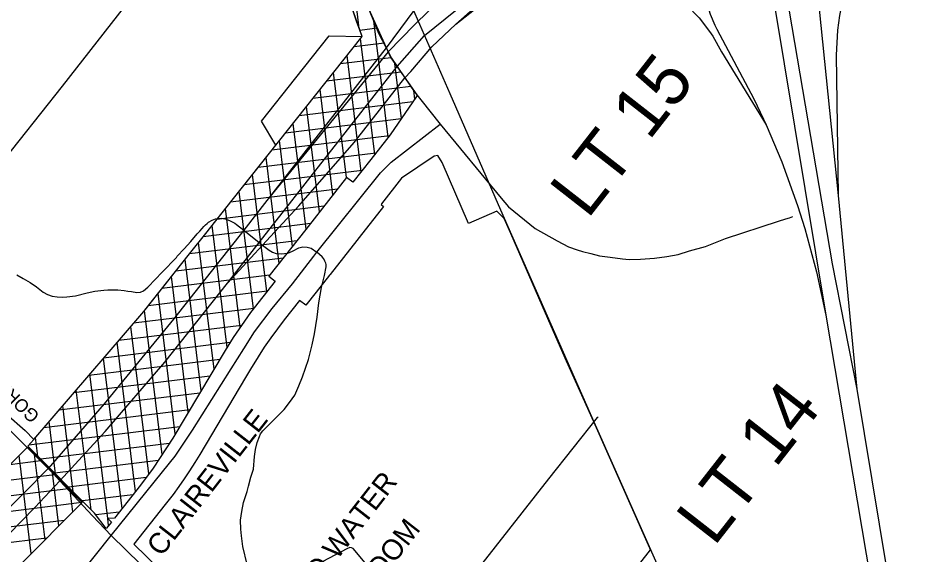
# Model space of a CAD drawing. Extents: x 586326 to 623965, y 4819854 to 4857850.
# Drawn here: x 608733 to 610497, y 4844154 to 4845195 of the extents above; entities that cross this region are included whole.
import ezdxf

# ---------------------------------------------------------------- set-up
doc = ezdxf.new("R2010")
doc.units = 0
for name, color, linetype in [('407 Parkway Belt', 7, 'Continuous'), ('Lots_Concessions', 7, 'Continuous'), ('Major Rds and Hwys', 7, 'Continuous'), ('Minor Rd Lbls', 7, 'Continuous'), ('Minor Rds', 7, 'Continuous'), ('Municipal Bdry', 7, 'Continuous'), ('Park Lbls', 7, 'Continuous'), ('Park Outlines', 7, 'Continuous'), ('Private Rds', 7, 'Continuous'), ('Pts of Interest', 7, 'Continuous')]:
    doc.layers.add(name, color=color, linetype=linetype)

msp = doc.modelspace()

# ---------------------------------------------------------------- linework, layer by layer
at = {"layer": '407 Parkway Belt'}
for p, q in [((609394.5, 4845174.6), (609374.6, 4845336.5)), ((609450.6, 4844963.7), (609422.9, 4845189.3)), ((609429.4, 4845175.2), (609395.8, 4845171)), ((609424.5, 4844930.4), (609396.9, 4845155.3)), ((609442.4, 4845146.5), (609384.3, 4845139.4)), ((609455.4, 4845117.9), (609357.7, 4845105.9)), ((609398.3, 4844897.3), (609370.7, 4845122.3)), ((609476.4, 4845000.3), (609463.3, 4845106.5)), ((609474.9, 4845090.1), (609331.1, 4845072.4)), ((609369.6, 4844885.5), (609344.5, 4845089.3)), ((609494.4, 4845062.3), (609304.5, 4845038.9)), ((609343.4, 4844852.4), (609318.4, 4845056.4)), ((609502, 4845037.6), (609500, 4845054.4)), ((609498.5, 4845032.5), (609277.9, 4845005.4)), ((609317.3, 4844819.1), (609292.2, 4845023.4)), ((609475.8, 4844999.5), (609251.3, 4844972)), ((609291.2, 4844785.3), (609266, 4844990.5)), ((609452.8, 4844966.5), (609224.7, 4844938.5)), ((609265, 4844752.3), (609239.8, 4844957.5)), ((609426.5, 4844933), (609198.1, 4844905)), ((609238.9, 4844719.2), (609213.7, 4844924.5)), ((609400.1, 4844899.5), (609171.5, 4844871.5)), ((609215.3, 4844664.7), (609187.5, 4844891.6)), ((609352.2, 4844863.4), (609144.9, 4844838)), ((609189.2, 4844631.3), (609161.3, 4844858.6)), ((609325.8, 4844830), (609118.3, 4844804.5)), ((609163.4, 4844594.9), (609135.1, 4844825.6)), ((609299.9, 4844796.6), (609091.7, 4844771)), ((609138, 4844556.1), (609108.9, 4844792.7)), ((609273.6, 4844763.1), (609065.1, 4844737.5)), ((609112.9, 4844514.3), (609082.8, 4844759.7)), ((609247.1, 4844729.6), (609038.5, 4844704)), ((609087.8, 4844472.4), (609056.6, 4844726.8)), ((609220.6, 4844696.2), (609011.9, 4844670.5)), ((609062.7, 4844430.5), (609030.4, 4844693.8)), ((609215.8, 4844665.3), (608985.2, 4844637)), ((609037.7, 4844388.5), (609004.2, 4844660.9)), ((609189.7, 4844631.9), (608956.9, 4844603.3)), ((609012.3, 4844348.9), (608978, 4844628)), ((609166.1, 4844598.8), (608927.9, 4844569.5)), ((608986.7, 4844311.3), (608951.6, 4844597.1)), ((609144, 4844565.9), (608898.8, 4844535.7)), ((608960.7, 4844277.2), (608925.1, 4844566.4)), ((609124.2, 4844533.2), (608869.8, 4844502)), ((608934.5, 4844244.1), (608898.7, 4844535.6)), ((609104.7, 4844500.6), (608840.7, 4844468.2)), ((608906.6, 4844224.8), (608872.3, 4844504.9)), ((609085.2, 4844467.9), (608811.6, 4844434.4)), ((608874.3, 4844241.7), (608845.8, 4844474.1)), ((608839.9, 4844276.4), (608819.4, 4844443.3)), ((609065.7, 4844435.3), (608782.6, 4844400.6)), ((608805.4, 4844311), (608792.9, 4844412.6)), ((609046.2, 4844402.7), (608753.4, 4844366.8)), ((608770.9, 4844345.6), (608766.5, 4844381.8)), ((609026.1, 4844370), (608777.1, 4844339.4)), ((608758.2, 4844156.5), (608734.8, 4844346.8)), ((608785.1, 4844183.5), (608764.9, 4844348.5)), ((608776.9, 4844336.3), (608716.8, 4844328.9)), ((609004.6, 4844337.2), (608803.9, 4844312.5)), ((608803.6, 4844309.3), (608685.2, 4844294.8)), ((608812, 4844210.5), (608799.4, 4844313.6)), ((608981.3, 4844304.1), (608830.7, 4844285.6)), ((608830.2, 4844282.4), (608660.3, 4844261.5)), ((608838.9, 4844237.6), (608833.9, 4844278.7)), ((608955.5, 4844270.7), (608857.5, 4844258.6)), ((608856.7, 4844255.4), (608612.5, 4844225.4)), ((608929.1, 4844237.2), (608883.6, 4844231.6)), ((608822.4, 4844221), (608577.7, 4844190.9)), ((608908.3, 4844211.2), (608906.7, 4844224.7)), ((608788.1, 4844186.6), (608542.9, 4844156.4))]:
    msp.add_line(p, q, dxfattribs=at)
msp.add_lwpolyline([(609408.8, 4845220.5), (609455.6, 4845117.5), (609506, 4845045.8), (609505.5, 4845042.6), (609454.6, 4844968.8), (609454.6, 4844968.8), (609416.6, 4844920.4), (609381.9, 4844876.6), (609369.9, 4844886), (609322.9, 4844826.3), (609291, 4844785.1), (609219.3, 4844694.5), (609231.3, 4844685.1), (609183.6, 4844624.2), (609150.1, 4844575.6), (609134.5, 4844550.5), (609032.7, 4844380.2), (608995.1, 4844322.5), (608970.2, 4844289.4), (608919.9, 4844225.6), (608906.6, 4844224.8), (608913.7, 4844217.7), (608903.7, 4844205.5), (608881.1, 4844234.9), (608751.7, 4844364.9), (608763.2, 4844378.1), (608976.5, 4844626.1), (609065.4, 4844737.8), (609096.7, 4844777.3), (609148, 4844841.9), (609148, 4844841.9), (609148, 4844841.9), (609148, 4844841.9), (609400.1, 4845159.3), (609400.1, 4845159.3), (609400.1, 4845159.3), (609389.3, 4845188.9), (609380, 4845216)], dxfattribs=at)
msp.add_lwpolyline([(607792.2, 4843393.5), (607628.2, 4843560.6), (607658.3, 4843596.8), (607714.3, 4843550.9), (607739, 4843575.7), (607891.2, 4843590.3), (608505, 4844118.9), (608643.6, 4844256.2), (608649.9, 4844249.9), (608697.6, 4844309.7), (608750.9, 4844362.7), (608856.8, 4844255.5), (608614.1, 4844011.8), (608126.7, 4843592.1), (607928.6, 4843395.3), (607929.7, 4843335), (608067.6, 4843161.7), (608064.1, 4843157.3), (608049.6, 4843156.6), (608043.7, 4843150.8), (608038.4, 4843142.6)], close=True, dxfattribs=at)
at = {"layer": 'Lots_Concessions'}
for p, q in [((608818.9, 4845062.9), (609285.4, 4845659.7)), ((608546.5, 4844720.2), (608818.9, 4845062.9)), ((609762.2, 4844301.5), (609856.4, 4844420.8)), ((609856.4, 4844420.8), (609857.3, 4844422)), ((609632.4, 4844136.7), (609762.2, 4844301.5))]:
    msp.add_line(p, q, dxfattribs=at)
at = {"layer": 'Major Rds and Hwys'}
for points in [[(609307.7, 4845584.4), (609309.8, 4845577.2), (609346.1, 4845437.4), (609385.6, 4845294.7), (609406.7, 4845227.4), (609431.8, 4845165.4), (609446.5, 4845137.2)], [(610323.6, 4844851.1), (610319.5, 4845123.2), (610322.5, 4845171.6), (610326.1, 4845200), (610336.9, 4845254.1), (610352.4, 4845307), (610362.4, 4845333.9), (610384.1, 4845382.1), (610397.6, 4845407.4), (610426.8, 4845454.2), (610443.6, 4845477.4), (610477.5, 4845518), (610496.8, 4845538.3)], [(610033.6, 4845504.2), (609945.3, 4845473.8), (609869.1, 4845441.2), (609798, 4845405.3), (609753.7, 4845380), (609710.4, 4845352.9), (609637.5, 4845301.4), (609580.5, 4845255.4), (609528.4, 4845208.4), (609501.2, 4845181.5), (609450.6, 4845129.4)], [(609762, 4845470.3), (609691.8, 4845417.1), (609626.6, 4845364.9), (609542.8, 4845267.4), (609446.5, 4845137.2)], [(609467.7, 4845101.2), (609520.9, 4845160.8), (609581, 4845209.8), (609639.6, 4845259.9), (609701.6, 4845306.2), (609766.4, 4845348.5), (609833.8, 4845386.4), (609903.6, 4845419.9), (609975.3, 4845448.9)], [(609581.6, 4845183.1), (609637.3, 4845232.7), (609698, 4845279.9), (609761.5, 4845323.1), (609827.8, 4845362), (609888, 4845392.7), (609952.8, 4845421), (610013.4, 4845443.4), (610072.3, 4845460.4)], [(610072.3, 4845460.4), (610065.7, 4845439.4), (610056.5, 4845398.5), (610051.7, 4845355.1), (610052, 4845309.6), (610057.4, 4845266.3), (610062.2, 4845244.1), (610075, 4845202.3), (610083.6, 4845181.3), (610087.8, 4845173.3), (610159.6, 4845038.2), (610178.2, 4844999.1), (610183.1, 4844987.6)], [(610359.7, 4844475.2), (610312, 4844718.1), (610202.4, 4845364.4)], [(610323.6, 4844851.1), (610287, 4845212.2), (610284.1, 4845230.5), (610275.4, 4845266.3), (610262.9, 4845301.1), (610246.9, 4845334.3), (610221.9, 4845373.6)], [(610177.4, 4845352.6), (610299.1, 4844618.6)], [(609581.6, 4845183.1), (609626.9, 4845218.6), (609675.1, 4845249.7), (609718.7, 4845272.9), (609748.2, 4845284.7), (609781.1, 4845292.3), (609799.3, 4845294.9), (609837.6, 4845296.6), (609875.8, 4845293.3), (609913.3, 4845285.1), (609949.3, 4845272), (609983.4, 4845254.4), (610014.9, 4845232.5), (610028.9, 4845220.6), (610053.6, 4845195.4), (610073.6, 4845168.6), (610080.1, 4845159.8), (610096.9, 4845129.5), (610183.1, 4844987.6)], [(609482.7, 4845078.7), (609494.3, 4845091.4), (609535.3, 4845139.1), (609581.6, 4845183.1)], [(609446.5, 4845137.2), (609215.1, 4844841)], [(609446.5, 4845137.2), (609450.6, 4845129.4)], [(609450.6, 4845129.4), (609215.1, 4844841)], [(609450.6, 4845129.4), (609457, 4845117.2), (609467.7, 4845101.2)], [(609200.5, 4844759.7), (609467.7, 4845101.2)], [(609467.7, 4845101.2), (609482.7, 4845078.7)], [(609206.7, 4844754.7), (609276.9, 4844831.1), (609384.6, 4844953.4), (609482.7, 4845078.7)], [(609482.7, 4845078.7), (609500.8, 4845052.4), (609513.6, 4845036.2), (609551.3, 4844989.3)], [(609312.4, 4844740.9), (609435.6, 4844894.9), (609456.3, 4844915.4), (609551.3, 4844989.3)], [(609551.3, 4844989.3), (609669.3, 4844845.7), (609683.5, 4844828.9), (609735.7, 4844786.9), (609778.3, 4844762.7), (609800, 4844751.4), (609816.7, 4844745.3), (609827, 4844742.2), (609843.1, 4844738.4), (609860.5, 4844733.9), (609880.7, 4844731.3), (609905.1, 4844728.4), (609917.8, 4844726.8), (609939.8, 4844727.3), (609966.7, 4844729.3), (609991, 4844732.8), (610012.5, 4844736.7), (610034.6, 4844743.9), (610065.9, 4844752.3), (610104.2, 4844767.2), (610207.3, 4844800.9), (610221.3, 4844805.4), (610228.3, 4844807.6), (610235.2, 4844809.9)], [(610183.1, 4844987.6), (610213.5, 4844916.2), (610244.2, 4844831.4), (610258.3, 4844786.7), (610280.9, 4844703.2), (610299.1, 4844618.6)], [(610359.7, 4844475.2), (610323.6, 4844851.1)], [(609215.1, 4844841), (609170.3, 4844783.6)], [(609170.3, 4844783.6), (609034.5, 4844611.4), (608899.6, 4844446.9), (608791.1, 4844321.9)], [(609139.2, 4844681.2), (609200.5, 4844759.7)], [(609139.2, 4844681.2), (609206.7, 4844754.7)], [(608913.4, 4844191.7), (609012.9, 4844314.9), (609037.7, 4844345.8), (609071, 4844395.8), (609145.7, 4844514.6), (609170.4, 4844553.5), (609191.2, 4844586.4), (609225.8, 4844631.9), (609264.7, 4844679.6), (609306.3, 4844733.3), (609312.4, 4844740.9)], [(608813.6, 4844297.9), (608901.6, 4844393.4), (609017.5, 4844527.9), (609139.2, 4844681.2)], [(610299.1, 4844618.6), (610429.7, 4843845.3)], [(610490.1, 4843686.3), (610359.7, 4844475.2)], [(608791.1, 4844321.9), (608744.1, 4844273.8), (608683.1, 4844212.8), (608621.3, 4844152.4), (608557.5, 4844091.8), (608494.1, 4844033.4), (608428.8, 4843974.2), (608363.8, 4843917.8), (608297.5, 4843861.3), (608173.8, 4843754.2)], [(608332, 4843841.4), (608388.5, 4843889.4), (608444.9, 4843938.8), (608499.3, 4843987.3), (608554.4, 4844038.3), (608608.6, 4844089.8), (608661.1, 4844140.8), (608714, 4844193.8), (608765.1, 4844246.3), (608813.6, 4844297.9)], [(608414.5, 4843565.3), (608591, 4843788), (608913.4, 4844191.7)], [(609221.7, 4843890.3), (609110.8, 4843998.7), (608913.4, 4844191.7)]]:
    msp.add_lwpolyline(points, dxfattribs=at)
at = {"layer": 'Minor Rds'}
for points in [[(608791.1, 4844321.9), (608749.1, 4844363.6), (608648.4, 4844463.7), (608648, 4844464.2), (608434, 4844677), (608431, 4844680.6), (608428.7, 4844683.9), (608427.3, 4844687.1), (608425.4, 4844693.7)], [(608813.6, 4844297.9), (608801.3, 4844311), (608791.1, 4844321.9)], [(608913.4, 4844191.7), (608877.2, 4844229.6), (608813.6, 4844297.9)]]:
    msp.add_lwpolyline(points, dxfattribs=at)
at = {"layer": 'Municipal Bdry'}
for p, q in [((609480.6, 4845253.2), (609569.8, 4845048.6)), ((609569.8, 4845048.6), (609668, 4844823.3)), ((609668, 4844823.4), (609849.5, 4844412.2)), ((609849.5, 4844412.2), (609994.1, 4844085.1))]:
    msp.add_line(p, q, dxfattribs=at)
at = {"layer": 'Park Outlines'}
for points in [[(608710, 4844427.4), (608746.6, 4844395.1), (608763.2, 4844378.1), (608976.5, 4844626.1), (608978.4, 4844628.3), (609065.4, 4844737.8), (609096.7, 4844777.3), (609148, 4844841.9), (609210.7, 4844920.8), (609232.8, 4844948.6), (609204.6, 4844995.2), (609271.1, 4845078.8), (609335.9, 4845160.5), (609400.1, 4845159.3), (609380, 4845216)], [(609897, 4844084.5), (609959.1, 4844164.2), (609957.7, 4844167.3), (609952.6, 4844178.9), (609849.5, 4844412.2), (609796.1, 4844529.7), (609766.6, 4844597.3), (609688.2, 4844777), (609675.5, 4844806.2), (609668.3, 4844813.3), (609661.4, 4844820.5), (609606.1, 4844796.8), (609555.2, 4844914.6), (609546.9, 4844928.7), (609539.9, 4844927.2), (609476.5, 4844884.4), (609437.7, 4844834.7), (609436.7, 4844833.3), (609441.6, 4844829.4), (609394.5, 4844769.7), (609389.8, 4844763.8), (609337.8, 4844697.9), (609336.8, 4844696.6), (609310.8, 4844663.6), (609290.7, 4844638.2), (609278.8, 4844647.6), (609249.1, 4844610.1), (609235.7, 4844592.6), (609222.8, 4844574.8), (609210.3, 4844556.6), (609198.3, 4844538.1), (609186.7, 4844519.3), (609185.7, 4844517.6), (609174, 4844497.9), (609085, 4844348.9), (609075.4, 4844333), (609065.3, 4844317.3), (609055, 4844301.8), (609044.4, 4844286.6), (609033.4, 4844271.5), (609025.8, 4844261.5), (609018.1, 4844251.5), (608957.5, 4844174.9), (609206.3, 4843932.5)]]:
    msp.add_lwpolyline(points, dxfattribs=at)
at = {"layer": 'Private Rds'}
for points in [[(608730.2, 4844697.1), (608742.9, 4844689.9), (608756.4, 4844681.9), (608768.8, 4844673.6), (608781.7, 4844663.7), (608789.9, 4844658.7), (608799.1, 4844655.4), (608808.4, 4844654.2), (608818.1, 4844653.8), (608827.2, 4844654.3), (608843.9, 4844656.5), (608867.1, 4844662), (608881.8, 4844665.1), (608899.1, 4844667.4), (608907, 4844667.7), (608915, 4844668), (608926, 4844667.8), (608938.6, 4844666.7), (608945.8, 4844665.7), (608953, 4844664.7), (608962.8, 4844662.9), (608963.2, 4844662.9), (608970, 4844663.2), (608976.1, 4844666), (608984.3, 4844673.1), (608985.2, 4844673.8), (609012.4, 4844702.4), (609039.7, 4844731), (609041.5, 4844733), (609055, 4844747.4), (609067.7, 4844761.5), (609080.4, 4844776.4), (609085.2, 4844781.8), (609090.1, 4844787.2), (609093.2, 4844790.5), (609096.4, 4844793.8), (609099.4, 4844796.3), (609102.3, 4844798.9), (609109.2, 4844802.8), (609115.5, 4844805.6), (609121.5, 4844806.5), (609128.2, 4844806.7), (609136.6, 4844804.8), (609144.4, 4844802), (609153.2, 4844797.1), (609156.1, 4844794.9), (609170.3, 4844783.6)], [(609170.3, 4844783.6), (609200.5, 4844759.7)], [(609200.5, 4844759.7), (609206.7, 4844754.7)], [(609206.7, 4844754.7), (609219.4, 4844744.7), (609226.2, 4844740.7), (609233.5, 4844738.6), (609242.9, 4844737.9), (609255.6, 4844739.3), (609265, 4844743.2), (609276.9, 4844749.2), (609285, 4844751.1), (609293.4, 4844750.8), (609301, 4844748.6), (609312.4, 4844740.9)], [(609207.7, 4844394.5), (609228.6, 4844416.1), (609248.6, 4844435.9), (609259.2, 4844449.5), (609264.2, 4844456.8), (609269.3, 4844464.1), (609277.3, 4844481.8), (609284.5, 4844499.3), (609296, 4844532.9), (609303.3, 4844561.3), (609307.6, 4844582.4), (609312.6, 4844615.2), (609316.1, 4844642.8), (609321.4, 4844672.8), (609327, 4844695.5), (609330.2, 4844712.9), (609330.1, 4844717.1), (609329.3, 4844719.8), (609327.8, 4844723.8), (609326, 4844727.8), (609322.5, 4844731.9), (609312.4, 4844740.9)], [(609189.4, 4844320.1), (609191, 4844345.1), (609193, 4844358.4), (609196.7, 4844372.2), (609200.7, 4844383.9), (609203, 4844388.6), (609207.7, 4844394.5)], [(609198.3, 4844079.5), (609182.8, 4844117.8), (609177.2, 4844135.8), (609168.4, 4844170.3), (609165.9, 4844191.1), (609164.9, 4844203.9), (609164.3, 4844221.2), (609166.5, 4844238.1), (609170.2, 4844255.5), (609176.9, 4844277), (609179.7, 4844287.1), (609184.4, 4844304.7), (609186.9, 4844312.4), (609189.4, 4844320.1)], [(609336.9, 4843949.9), (609446, 4844074.7), (609448.1, 4844080.8), (609447.5, 4844085.7), (609445.4, 4844091.3), (609382.3, 4844166.4), (609379.2, 4844168.1), (609376.2, 4844168.5), (609370.3, 4844166), (609241.6, 4844098.1), (609224.6, 4844089.2)]]:
    msp.add_lwpolyline(points, dxfattribs=at)

# ---------------------------------------------------------------- texts
at = {"layer": 'Lots_Concessions'}
for s, p in [('LT 15', (609837.1, 4844803.5)), ('LT 14', (610082.2, 4844168.7))]:
    msp.add_text(s, height=100, rotation=52, dxfattribs=at).set_placement(p)
at = {"layer": 'Minor Rd Lbls'}
msp.add_text('GOREWOOD DR', height=25, rotation=135.7125, dxfattribs=at).set_placement((608776.2, 4844425.5))
at = {"layer": 'Park Lbls'}
for s, p in [('WILD WATER', (609260, 4844026.3)), ('KINGDOM', (609357.7, 4844002.6))]:
    msp.add_text(s, height=39.98, rotation=52, dxfattribs=at).set_placement(p)
at = {"layer": 'Pts of Interest'}
msp.add_text('CLAIREVILLE', height=39.984, rotation=52, dxfattribs=at).set_placement((609010.6, 4844149.1))

doc.saveas('drawing.dxf')
